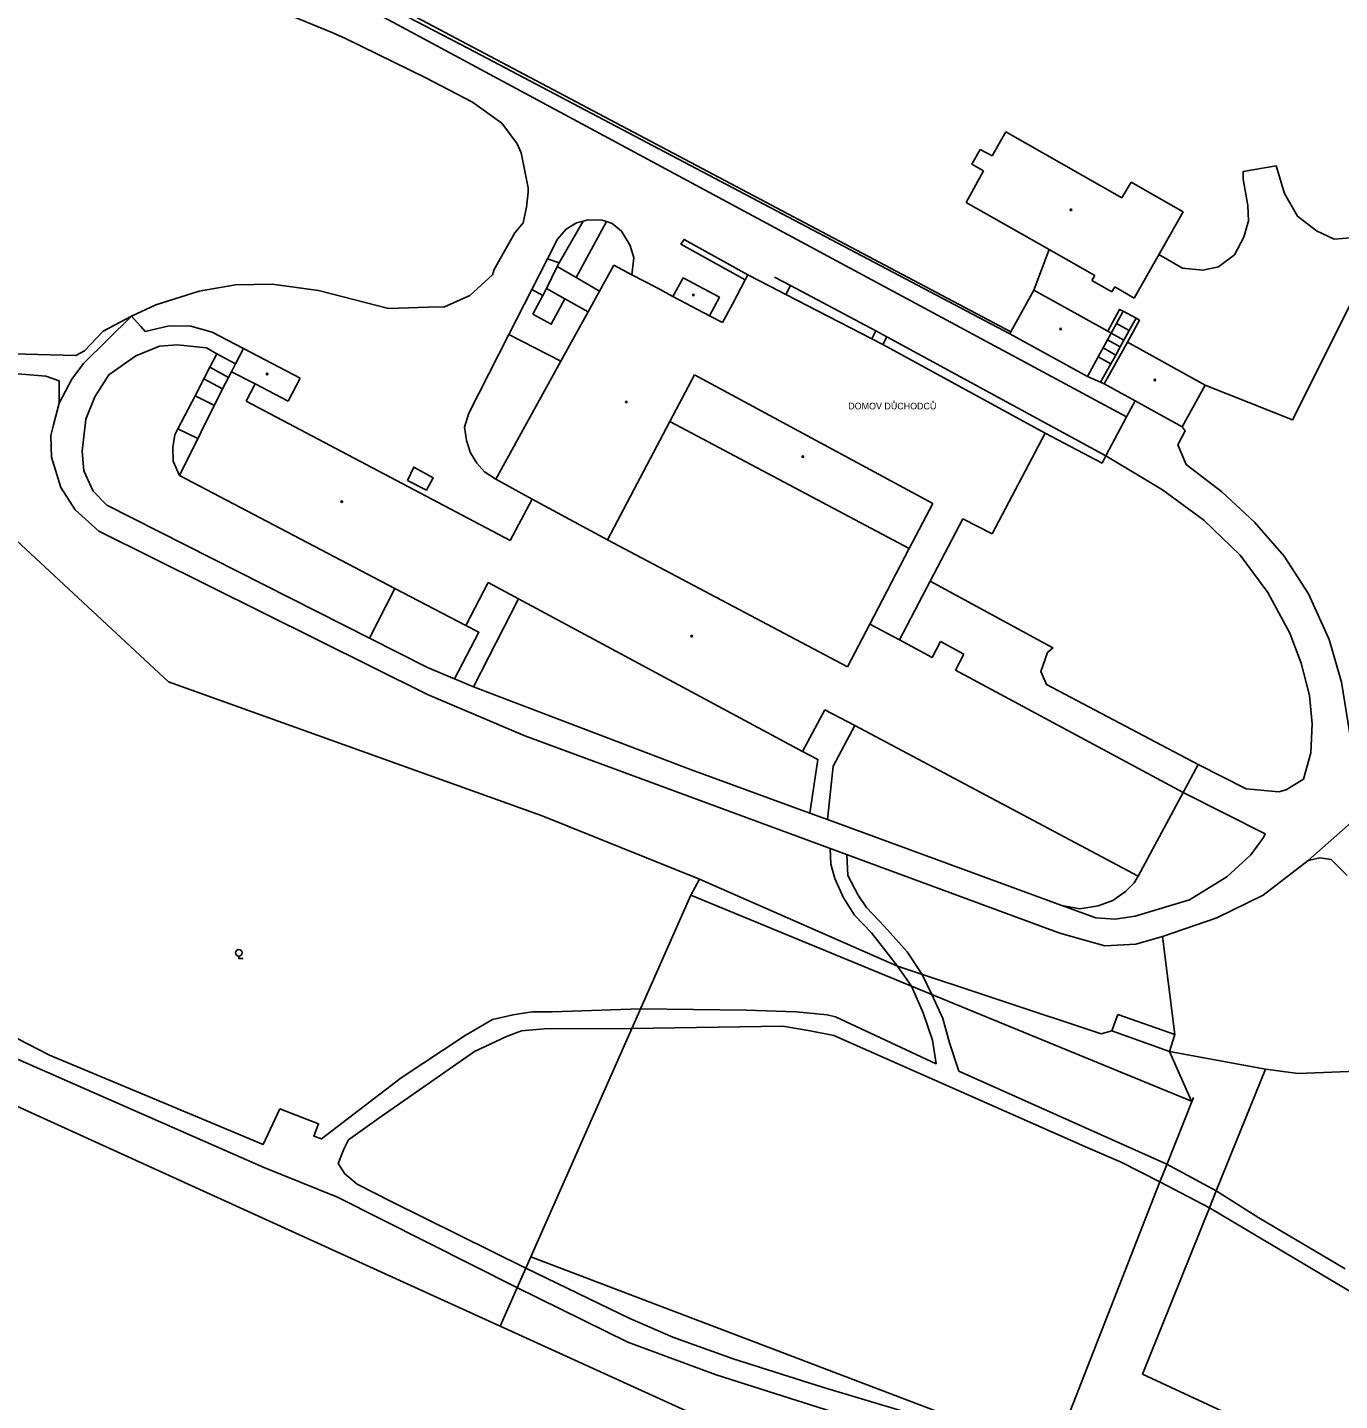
# Model space of a CAD drawing. Extents: x -598233 to -596890, y -1157848 to -1156431.
# Drawn here: x -597773.5 to -597625.8, y -1157273.5 to -1157118.9 of the extents above; entities that cross this region are included whole.
import ezdxf

# ---------------------------------------------------------------- set-up
doc = ezdxf.new("R2010")
doc.units = 0
for name, color, linetype in [('Level 10', 7, 'Continuous'), ('Level 11', 7, 'Continuous'), ('Level 36', 7, 'Continuous'), ('Level 39', 7, 'Continuous'), ('Level 41', 7, 'Continuous'), ('Level 5', 7, 'Continuous'), ('Level 51', 7, 'Continuous')]:
    doc.layers.add(name, color=color, linetype=linetype)

msp = doc.modelspace()

# ---------------------------------------------------------------- linework, layer by layer
at = {"layer": 'Level 10'}
for points in [[(-597792.83, -1157101.35), (-597757.9699, -1157108.2199), (-597752.52, -1157109.78), (-597748.1599, -1157111.29), (-597738.67, -1157115.26), (-597733.81, -1157117.55), (-597649.76, -1157162.77)], [(-597746.99, -1157116.31), (-597739.11, -1157119.55)], [(-597739.11, -1157119.55), (-597737.67, -1157120.19)], [(-597737.67, -1157120.19), (-597728.7199, -1157124.57)], [(-597728.7199, -1157124.57), (-597723.38, -1157127.33)], [(-597723.38, -1157127.33), (-597720.06, -1157129.7199)], [(-597720.06, -1157129.7199), (-597718.35, -1157132.02)], [(-597718.35, -1157132.02), (-597717.9099, -1157133.04)], [(-597717.9099, -1157133.04), (-597717.12, -1157136.9699)], [(-597717.12, -1157137.46), (-597717.3, -1157139.17)], [(-597717.12, -1157136.9699), (-597717.12, -1157137.46)], [(-597717.3, -1157139.17), (-597717.67, -1157140.92)], [(-597717.67, -1157140.92), (-597718.6, -1157142.04)], [(-597710.9099, -1157140.73), (-597711.6599, -1157140.92), (-597712.84, -1157141.64), (-597713.81, -1157142.75), (-597714.94, -1157144.9699)], [(-597708.31, -1157140.79), (-597708.83, -1157140.63), (-597710.35, -1157140.58), (-597710.9099, -1157140.73)], [(-597705.44, -1157146.76), (-597705.23, -1157144.86), (-597705.62, -1157143.48), (-597706.59, -1157141.85), (-597707.65, -1157141), (-597708.31, -1157140.79)], [(-597718.6, -1157142.04), (-597720.93, -1157146.19)], [(-597720.93, -1157146.19), (-597721.11, -1157146.79)], [(-597714.94, -1157144.9699), (-597716.69, -1157148.4099)], [(-597721.11, -1157146.79), (-597723.69, -1157149.11)], [(-597689.38, -1157147.03), (-597687.58, -1157147.98)], [(-597754.13, -1157148.61), (-597759.01, -1157150.15)], [(-597750.05, -1157147.9099), (-597754.13, -1157148.61)], [(-597745.93, -1157147.83), (-597750.05, -1157147.9099)], [(-597740.71, -1157148.55), (-597745.93, -1157147.83)], [(-597732.82, -1157150.58), (-597740.71, -1157148.55)], [(-597723.69, -1157149.11), (-597726.61, -1157150.4)], [(-597716.69, -1157148.41), (-597719.28, -1157153.49), (-597723.78, -1157162.33), (-597724.26, -1157163.93), (-597724.06, -1157165.42), (-597723.6, -1157166.81), (-597722.88, -1157167.98), (-597722.01, -1157168.93), (-597720.75, -1157169.78)], [(-597687.58, -1157147.98), (-597677.96, -1157153.09)], [(-597759.01, -1157150.15), (-597761.75, -1157151.42)], [(-597727.26, -1157150.36), (-597732.82, -1157150.58)], [(-597726.61, -1157150.4), (-597727.26, -1157150.36)], [(-597761.75, -1157151.42), (-597760.7199, -1157152.58)], [(-597760.7199, -1157152.58), (-597760.2199, -1157153.14)], [(-597760.2199, -1157153.14), (-597757.53, -1157152.5)], [(-597757.53, -1157152.5), (-597755.1, -1157152.56)], [(-597755.1, -1157152.56), (-597752.67, -1157153.23)], [(-597752.67, -1157153.23), (-597749.14, -1157155.07)], [(-597677.96, -1157153.09), (-597676.74, -1157153.74)], [(-597676.74, -1157153.74), (-597652.07, -1157167.13)], [(-597652.07, -1157167.13), (-597649.76, -1157162.77)]]:
    msp.add_lwpolyline(points, dxfattribs=at)
at = {"layer": 'Level 11'}
for points in [[(-597768.05, -1157103.95), (-597766.44, -1157102.23), (-597765.59, -1157102.4699), (-597766.4699, -1157103.76), (-597754.26, -1157107.09), (-597745.76, -1157110.2199), (-597739.76, -1157112.7199), (-597734.9, -1157115.01), (-597662.77, -1157153.21)], [(-597662.89, -1157153.43), (-597723.83, -1157121.32), (-597735.62, -1157115.1599), (-597747.55, -1157110.11), (-597754.09, -1157107.64), (-597768.05, -1157103.95)], [(-597646.13, -1157144.5), (-597643.47, -1157146.03), (-597641.17, -1157146.27), (-597639.42, -1157145.87), (-597637.6, -1157144.52), (-597636.56, -1157142.54), (-597636.01, -1157140.71), (-597636.09, -1157138.97), (-597636.64, -1157136.03), (-597636.64, -1157135.16), (-597632.91, -1157134.52), (-597631.96, -1157137.62), (-597630.53, -1157140.16), (-597628.39, -1157141.82), (-597626.4, -1157142.78), (-597620.77, -1157142.3)], [(-597710.9099, -1157140.73), (-597713.62, -1157145.44)], [(-597708.31, -1157140.79), (-597711.7199, -1157147.08)], [(-597692.68, -1157147.33), (-597699.92, -1157143.31), (-597699.57, -1157142.8), (-597692.39, -1157146.79)], [(-597660.18, -1157148.52), (-597658.46, -1157143.94)], [(-597715.04, -1157148.32), (-597713.83, -1157145.85)], [(-597714.94, -1157144.9699), (-597713.62, -1157145.44)], [(-597713.62, -1157145.44), (-597713.83, -1157145.85)], [(-597713.83, -1157145.85), (-597711.7199, -1157147.08)], [(-597711.7199, -1157147.08), (-597709.07, -1157148.63)], [(-597715.46, -1157149.12), (-597716.69, -1157148.4099)], [(-597712.98, -1157149.46), (-597714.51, -1157152.34), (-597716.57, -1157151.2), (-597715.46, -1157149.12)], [(-597715.04, -1157148.32), (-597715.46, -1157149.12)], [(-597712.98, -1157149.46), (-597715.04, -1157148.32)], [(-597688.1, -1157149), (-597687.58, -1157147.98)], [(-597710.34, -1157150.93), (-597712.98, -1157149.46)], [(-597651.87, -1157153.11), (-597650.54, -1157150.67), (-597650.14, -1157150.88)], [(-597640.9, -1157159.18), (-597631.07, -1157163.1), (-597624.4, -1157149.76)], [(-597761.75, -1157151.42), (-597764.94, -1157153.1), (-597767.06, -1157155.33), (-597768.01, -1157155.85), (-597776.59, -1157155.64)], [(-597761.75, -1157151.42), (-597767.15, -1157156.74), (-597768.48, -1157158.52), (-597769.91, -1157161.21), (-597770.55, -1157163.67)], [(-597650.89, -1157152.25), (-597651.48, -1157153.33)], [(-597650.14, -1157150.88), (-597650.89, -1157152.25)], [(-597650.89, -1157152.25), (-597649.46, -1157153.06)], [(-597650.14, -1157150.88), (-597648.69, -1157151.67)], [(-597648.69, -1157151.67), (-597648.3, -1157151.89), (-597649.6599, -1157154.34)], [(-597649.46, -1157153.06), (-597648.69, -1157151.67)], [(-597719.28, -1157153.49), (-597713.42, -1157156.51)], [(-597677.96, -1157153.09), (-597678.42, -1157153.99)], [(-597676.74, -1157153.74), (-597677.2, -1157154.62)], [(-597651.48, -1157153.33), (-597650.05, -1157154.12)], [(-597650.05, -1157154.12), (-597649.46, -1157153.06)], [(-597725.42, -1157192.24), (-597728.43, -1157190.96), (-597734.96, -1157187.66), (-597764.55, -1157172.69), (-597766.06, -1157171.14), (-597767.11, -1157168.83), (-597767.31, -1157166.62), (-597766.91, -1157163.01), (-597765.9, -1157160.49), (-597764.31, -1157158.04), (-597761.29, -1157155.89), (-597758.62, -1157154.8), (-597756.63, -1157154.64), (-597753.31, -1157155.01), (-597752.14, -1157155.65)], [(-597652.4, -1157155.01), (-597650.98, -1157155.8)], [(-597651.89, -1157154.08), (-597650.4699, -1157154.87)], [(-597650.98, -1157155.8), (-597650.4699, -1157154.87)], [(-597650.4699, -1157154.87), (-597650.05, -1157154.12)], [(-597752.14, -1157155.65), (-597752.93, -1157157.17)], [(-597752.14, -1157155.65), (-597750.04, -1157156.8)], [(-597651.54, -1157156.79), (-597652.95, -1157156.01)], [(-597652.68, -1157158.86), (-597651.54, -1157156.79)], [(-597651.54, -1157156.79), (-597650.98, -1157155.8)], [(-597776.37, -1157157.76), (-597771.4, -1157158.18), (-597769.92, -1157158.71), (-597769.91, -1157161.21)], [(-597754.61, -1157160.4), (-597753.62, -1157158.49)], [(-597753.62, -1157158.49), (-597752.93, -1157157.17)], [(-597753.62, -1157158.49), (-597751.5, -1157159.6)], [(-597752.93, -1157157.17), (-597750.83, -1157158.32)], [(-597652.68, -1157158.86), (-597654.1599, -1157158.2199)], [(-597652.27, -1157159.04), (-597652.68, -1157158.86)], [(-597756.53, -1157164.1), (-597754.61, -1157160.4)], [(-597752.43, -1157161.48), (-597754.61, -1157160.4)], [(-597649.76, -1157162.77), (-597648.8, -1157160.96)], [(-597770.55, -1157163.67), (-597770.85, -1157164.84), (-597770.78, -1157167.31), (-597769.73, -1157170.7), (-597768.12, -1157173.21), (-597765.42, -1157175.61), (-597728.44, -1157193.99), (-597717.4699, -1157198.65), (-597657.26, -1157220.86), (-597652.19, -1157222.3), (-597648.7199, -1157222.11), (-597645.7, -1157221.25)], [(-597756.34, -1157169.37), (-597757.06, -1157167.74), (-597757.11, -1157166.2), (-597756.88, -1157164.77), (-597756.53, -1157164.1)], [(-597754.28, -1157165.21), (-597756.53, -1157164.1)], [(-597658.9, -1157164.6), (-597652.51, -1157167.96)], [(-597643.5, -1157163.9), (-597643.17, -1157164.35), (-597643.9699, -1157165.9), (-597643.04, -1157168.13), (-597639.02, -1157171.21), (-597635.34, -1157174.61), (-597632.01, -1157178.44), (-597629.26, -1157182.68), (-597626.94, -1157187.82), (-597625.56, -1157192.6), (-597623.2, -1157207.27), (-597629.31, -1157212.68), (-597634.36, -1157216.59), (-597639.6, -1157219.12), (-597645.7, -1157221.25)], [(-597652.51, -1157167.96), (-597652.07, -1157167.13)], [(-597652.07, -1157167.13), (-597645.7, -1157170.99), (-597641.06, -1157174.39), (-597636.98, -1157178.34), (-597633.85, -1157182.51), (-597631.36, -1157187.1), (-597630.09, -1157190.48), (-597629.1599, -1157194.12), (-597628.87, -1157197.3), (-597629.03, -1157200.58), (-597629.85, -1157203.52), (-597631.8, -1157204.73), (-597632.63, -1157204.9699), (-597636.3, -1157204.61), (-597641.7, -1157201.88), (-597643.38, -1157205.04)], [(-597730.7, -1157169.9099), (-597729.99, -1157168.4099), (-597727.81, -1157169.62), (-597728.57, -1157171), (-597730.7, -1157169.9099)], [(-597641.7, -1157201.88), (-597658.78, -1157192.89), (-597659.41, -1157191.41), (-597658.67, -1157189.29), (-597658.04, -1157188.76), (-597671.87, -1157181.25)], [(-597732.11, -1157182.07), (-597734.96, -1157187.66)], [(-597718.2, -1157183.24), (-597723.26, -1157193.14)], [(-597724.14, -1157186.25), (-597722.65, -1157187), (-597725.42, -1157192.24)], [(-597723.26, -1157193.14), (-597725.42, -1157192.24)], [(-597685.42, -1157207.34), (-597698.85, -1157202.43), (-597723.26, -1157193.14)], [(-597680.34, -1157197.51), (-597682.77, -1157202.05), (-597683.43, -1157208.07)], [(-597686.2199, -1157200.4), (-597684.51, -1157201.31), (-597685.42, -1157207.34)], [(-597643.38, -1157205.04), (-597634.1599, -1157209.68), (-597634.34, -1157210.11), (-597635.78, -1157212.03), (-597638.48, -1157214.53), (-597642.67, -1157217.12), (-597648.78, -1157218.93), (-597651.03, -1157219.3), (-597653.2, -1157219.13), (-597657.03, -1157217.73)], [(-597683.43, -1157208.07), (-597685.42, -1157207.34)], [(-597657.03, -1157217.73), (-597683.43, -1157208.07)], [(-597683.11, -1157211.32), (-597683.03, -1157213.11), (-597682.6, -1157214.7), (-597681.65, -1157216.81), (-597680.38, -1157218.83), (-597678.48, -1157220.84), (-597677.1, -1157222.53), (-597675.53, -1157224.59), (-597673.96, -1157226.82), (-597672.64, -1157229.82), (-597671.6, -1157232.9), (-597671.17, -1157235.55), (-597682.5, -1157230.26), (-597683.45, -1157230.04), (-597686.94, -1157229.73), (-597692.55, -1157229.51), (-597704.46, -1157229.37), (-597714.36, -1157229.73), (-597716.68, -1157229.73), (-597718.8, -1157230.04), (-597721.13, -1157230.57), (-597724.2, -1157232.37), (-597731.39, -1157237.13), (-597740.39, -1157244.01), (-597741.24, -1157243.7), (-597740.71, -1157242.32), (-597745.05, -1157240.63), (-597746.95, -1157244.65), (-597759.86, -1157239.25), (-597770.98, -1157234.59), (-597779.23, -1157230.36)], [(-597625.14, -1157258.62), (-597634.87, -1157252.9), (-597639.65, -1157249.87), (-597645.22, -1157246.84), (-597668.63, -1157236.39), (-597669.69, -1157233.22), (-597670.43, -1157230.47), (-597671.68, -1157227.75), (-597672.77, -1157225.51), (-597674.46, -1157222.95), (-597677, -1157220.1), (-597679.01, -1157217.98), (-597679.96, -1157216.6), (-597681.12, -1157214.38), (-597681.25, -1157212.01)], [(-597629.31, -1157212.68), (-597627.99, -1157212.37), (-597626.72, -1157212.58), (-597624.93, -1157214.38)], [(-597648.43, -1157214.46), (-597648.89, -1157215.19), (-597649.86, -1157216.18), (-597651.31, -1157217.18), (-597652.95, -1157217.78), (-597655, -1157218.11), (-597657.03, -1157217.73)], [(-597781.45, -1157232.05), (-597746.95, -1157247.19), (-597738.59, -1157250.58), (-597718.38, -1157260.74), (-597705.89, -1157266.87), (-597700.81, -1157268.78), (-597695.94, -1157270.58), (-597676.25, -1157276.82)], [(-597674.46, -1157274.81), (-597683.98, -1157271.95), (-597694.03, -1157268.78), (-597700.81, -1157266.34), (-597705.68, -1157264.23), (-597717.37, -1157258.55), (-597732.45, -1157251.1), (-597736.37, -1157249.09), (-597737.74, -1157247.93), (-597738.48, -1157246.77), (-597737.85, -1157245.18), (-597737.32, -1157244.12), (-597733.93, -1157241.69), (-597723.14, -1157234.17), (-597719.54, -1157232.48), (-597717.85, -1157231.84), (-597715.31, -1157231.63), (-597705.44, -1157231.59), (-597688.43, -1157231.31), (-597685.36, -1157231.84), (-597682.71, -1157232.37), (-597654.11, -1157245), (-597650.36, -1157246.64), (-597646.01, -1157248.85), (-597640.42, -1157251.76), (-597606.09, -1157272.17)]]:
    msp.add_lwpolyline(points, dxfattribs=at)
at = {"layer": 'Level 36'}
msp.add_lwpolyline([(-597749.69, -1157223.445), (-597749.69, -1157223.695), (-597749.19, -1157223.695)], dxfattribs=at)
msp.add_circle((-597749.6898, -1157223.0701), 0.375, dxfattribs=at)
at = {"layer": 'Level 39'}
for centre, radius in [((-597656.02, -1157139.46), 0.09), ((-597656.02, -1157139.46), 0.0398), ((-597698.51, -1157149.05), 0.09), ((-597698.51, -1157149.05), 0.0398), ((-597657.18, -1157152.87), 0.09), ((-597657.18, -1157152.87), 0.0398), ((-597746.49, -1157157.93), 0.09), ((-597746.49, -1157157.93), 0.0398), ((-597646.57, -1157158.62), 0.09), ((-597646.57, -1157158.62), 0.0398), ((-597706.07, -1157161.08), 0.09), ((-597706.07, -1157161.08), 0.0398), ((-597686.2, -1157167.23), 0.09), ((-597686.2, -1157167.23), 0.0398), ((-597738.09, -1157172.3), 0.09), ((-597738.09, -1157172.3), 0.0398), ((-597698.7, -1157187.44), 0.09), ((-597698.7, -1157187.44), 0.0398)]:
    msp.add_circle(centre, radius, dxfattribs=at)
at = {"layer": 'Level 5'}
for points in [[(-597664.87, -1157133.39), (-597663.33, -1157130.69)], [(-597663.33, -1157130.69), (-597650.3, -1157138.12)], [(-597667.17, -1157134.32), (-597666.24, -1157132.68)], [(-597666.24, -1157132.68), (-597664.87, -1157133.39)], [(-597667.81, -1157138.62), (-597665.86, -1157135.08)], [(-597665.86, -1157135.08), (-597667.17, -1157134.32)], [(-597650.3, -1157138.12), (-597649.23, -1157136.35)], [(-597649.23, -1157136.35), (-597643.39, -1157139.69)], [(-597653.34, -1157146.86), (-597658.46, -1157143.94), (-597667.81, -1157138.62)], [(-597643.39, -1157139.69), (-597648.9099, -1157149.4)], [(-597707.45, -1157145.7), (-597709.07, -1157148.63)], [(-597705.44, -1157146.76), (-597707.45, -1157145.7)], [(-597705.44, -1157146.76), (-597702.67, -1157148.2199)], [(-597700.83, -1157149.2), (-597699.67, -1157147.13)], [(-597699.67, -1157147.13), (-597695.57, -1157149.29)], [(-597694.12, -1157150.06), (-597692.68, -1157147.33)], [(-597692.68, -1157147.33), (-597692.39, -1157146.79)], [(-597692.39, -1157146.79), (-597689.9099, -1157148.07)], [(-597653.65, -1157147.4099), (-597653.34, -1157146.86)], [(-597651.4099, -1157148.7), (-597653.65, -1157147.4099)], [(-597709.07, -1157148.63), (-597710.34, -1157150.93)], [(-597702.67, -1157148.2199), (-597700.83, -1157149.2)], [(-597696.7, -1157151.38), (-597700.83, -1157149.2)], [(-597695.57, -1157149.29), (-597696.7, -1157151.38)], [(-597689.9099, -1157148.07), (-597688.1, -1157149)], [(-597688.1, -1157149), (-597678.42, -1157153.99)], [(-597662.77, -1157153.21), (-597660.18, -1157148.52)], [(-597660.18, -1157148.52), (-597651.87, -1157153.11)], [(-597651.09, -1157148.13), (-597651.4099, -1157148.7)], [(-597648.9099, -1157149.4), (-597651.09, -1157148.13)], [(-597695.23, -1157152.1599), (-597694.12, -1157150.06)], [(-597720.75, -1157169.78), (-597713.42, -1157156.51), (-597710.34, -1157150.93)], [(-597696.7, -1157151.38), (-597695.23, -1157152.1599)], [(-597662.89, -1157153.43), (-597662.77, -1157153.21)], [(-597654.1599, -1157158.2199), (-597662.89, -1157153.43)], [(-597651.48, -1157153.33), (-597652.95, -1157156.01)], [(-597651.87, -1157153.11), (-597651.48, -1157153.33)], [(-597750.04, -1157156.8), (-597749.14, -1157155.07)], [(-597749.14, -1157155.07), (-597742.78, -1157158.42)], [(-597678.42, -1157153.99), (-597677.2, -1157154.62)], [(-597677.2, -1157154.62), (-597658.9, -1157164.6)], [(-597652.27, -1157159.04), (-597649.6599, -1157154.34)], [(-597649.6599, -1157154.34), (-597640.9, -1157159.18)], [(-597750.04, -1157156.8), (-597750.51, -1157157.7)], [(-597652.95, -1157156.01), (-597654.1599, -1157158.2199)], [(-597751.5, -1157159.6), (-597750.83, -1157158.32)], [(-597750.83, -1157158.32), (-597750.51, -1157157.7)], [(-597750.51, -1157157.7), (-597747.85, -1157159.04)], [(-597744.13, -1157161), (-597742.78, -1157158.42)], [(-597701.1599, -1157163.29), (-597698.39, -1157158.04)], [(-597698.39, -1157158.04), (-597671.56, -1157172.51)], [(-597756.34, -1157169.37), (-597751.5, -1157159.6)], [(-597747.85, -1157159.04), (-597748.84, -1157161.01)], [(-597744.13, -1157161), (-597747.85, -1157159.04)], [(-597648.8, -1157160.96), (-597652.27, -1157159.04)], [(-597640.9, -1157159.18), (-597643.5, -1157163.9)], [(-597748.84, -1157161.01), (-597719.12, -1157176.6599)], [(-597643.5, -1157163.9), (-597648.8, -1157160.96)], [(-597701.1599, -1157163.29), (-597708.2, -1157176.61)], [(-597674.21, -1157177.59), (-597701.1599, -1157163.29)], [(-597658.9, -1157164.6), (-597664.87, -1157175.9099)], [(-597724.14, -1157186.25), (-597732.11, -1157182.07), (-597756.34, -1157169.37)], [(-597716.65, -1157172.01), (-597720.75, -1157169.78)], [(-597719.12, -1157176.6599), (-597716.65, -1157172.01)], [(-597708.2, -1157176.61), (-597716.65, -1157172.01)], [(-597671.56, -1157172.51), (-597674.21, -1157177.59)], [(-597675.32, -1157187.87), (-597671.87, -1157181.25), (-597668.2, -1157174.22)], [(-597664.87, -1157175.9099), (-597668.2, -1157174.2199)], [(-597708.2, -1157176.61), (-597681.1599, -1157190.9)], [(-597678.64, -1157186.08), (-597674.21, -1157177.59)], [(-597721.62, -1157181.4), (-597724.14, -1157186.25)], [(-597718.2, -1157183.24), (-597721.62, -1157181.4)], [(-597686.2199, -1157200.4), (-597718.2, -1157183.24)], [(-597681.1599, -1157190.9), (-597678.64, -1157186.08)], [(-597675.32, -1157187.87), (-597678.64, -1157186.08)], [(-597671.64, -1157189.84), (-597675.32, -1157187.87)], [(-597671.64, -1157189.84), (-597670.68, -1157188.04)], [(-597670.68, -1157188.04), (-597668.06, -1157189.45)], [(-597668.06, -1157189.45), (-597669.02, -1157191.25)], [(-597669.02, -1157191.25), (-597643.38, -1157205.04)], [(-597683.7199, -1157195.71), (-597686.2199, -1157200.4)], [(-597680.34, -1157197.51), (-597683.7199, -1157195.71)], [(-597648.43, -1157214.46), (-597680.34, -1157197.51)], [(-597643.38, -1157205.04), (-597648.43, -1157214.46)]]:
    msp.add_lwpolyline(points, dxfattribs=at)
at = {"layer": 'Level 51'}
for points in [[(-597757.59, -1157192.59), (-597776.33, -1157175.18)], [(-597715.52, -1157207.67), (-597757.59, -1157192.59)], [(-597697.84, -1157214.77), (-597715.52, -1157207.67)], [(-597698.81, -1157216.6), (-597697.84, -1157214.77)], [(-597697.84, -1157214.77), (-597675.53, -1157224.59)], [(-597716.8, -1157257.27), (-597698.81, -1157216.6)], [(-597698.81, -1157216.6), (-597673.96, -1157226.82), (-597642.45, -1157239.77)], [(-597644.32, -1157232.25), (-597645.7, -1157221.25)], [(-597675.53, -1157224.59), (-597652.61, -1157232.19)], [(-597802.75, -1157227.58), (-597720.26, -1157265.1)], [(-597650.73, -1157230.03), (-597651.4099, -1157231.84)], [(-597644.32, -1157232.25), (-597650.73, -1157230.03)], [(-597652.61, -1157232.19), (-597651.4099, -1157231.84)], [(-597651.4099, -1157231.84), (-597644.93, -1157234.18)], [(-597644.93, -1157234.18), (-597644.32, -1157232.25)], [(-597644.93, -1157234.18), (-597634.13, -1157236.18)], [(-597642.45, -1157239.77), (-597644.93, -1157234.18)], [(-597634.13, -1157236.18), (-597639.65, -1157249.87), (-597640.42, -1157251.76), (-597647.97, -1157270.47)], [(-597634.13, -1157236.18), (-597630.42, -1157236.64)], [(-597630.42, -1157236.64), (-597621.93, -1157236.32)], [(-597658.07, -1157279.65), (-597646.01, -1157248.85), (-597645.24, -1157247), (-597642.23, -1157239.34)], [(-597720.26, -1157265.1), (-597716.8, -1157257.27)], [(-597716.8, -1157257.27), (-597658.07, -1157279.65)], [(-597720.26, -1157265.1), (-597693.07, -1157277.46)], [(-597647.9699, -1157270.4699), (-597626.4699, -1157280.46)]]:
    msp.add_lwpolyline(points, dxfattribs=at)

# ---------------------------------------------------------------- texts
at = {"layer": 'Level 41'}
msp.add_text('DOMOV DŮCHODCŮ', height=0.75, dxfattribs=at).set_placement((-597681.08, -1157161.92))

doc.saveas('drawing.dxf')
